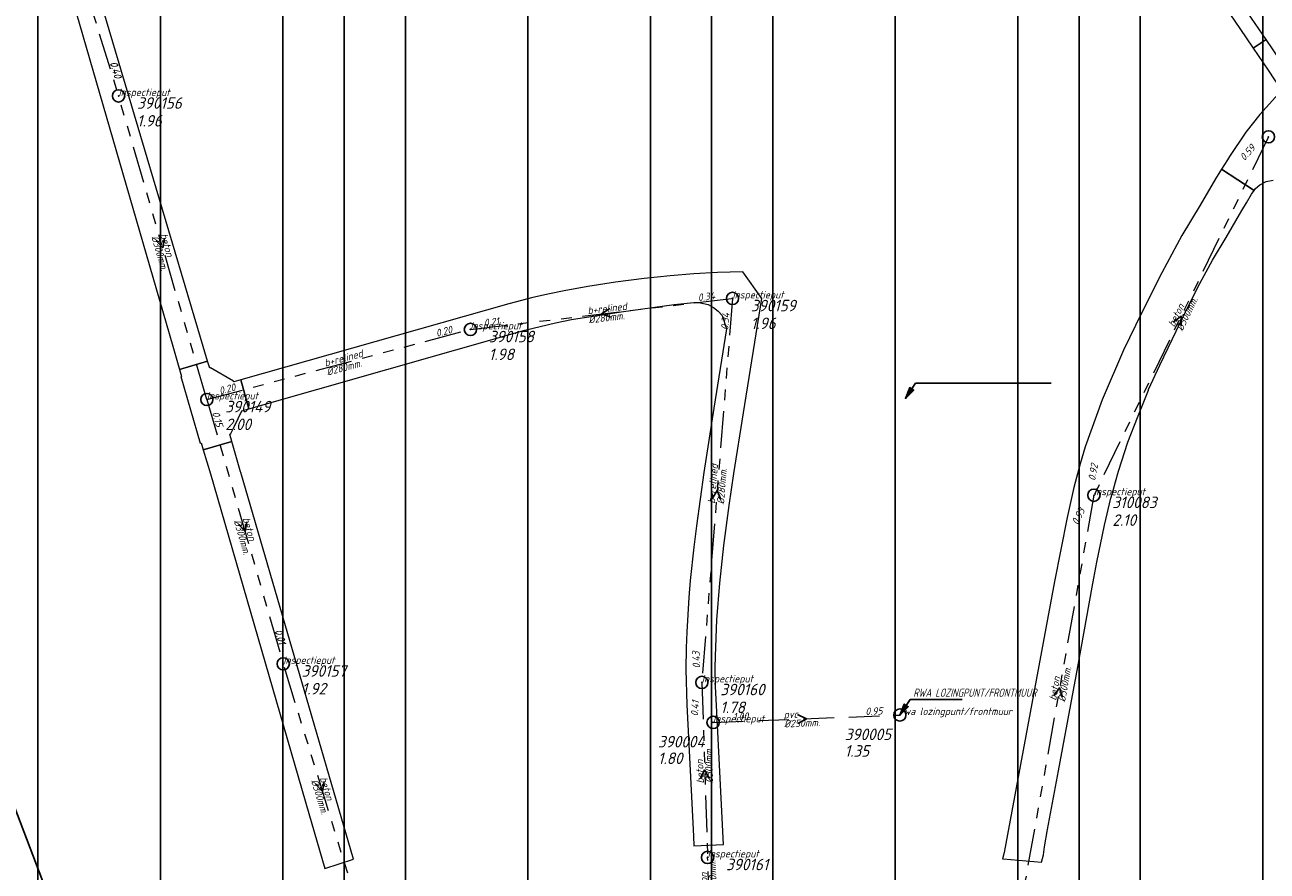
# Model space of a CAD drawing. Extents: x 148869 to 161638, y 453607 to 469810.
# Tile 392 of 656: x 155436 to 155638, y 462589 to 462727. Entities that reach past the tile are written whole.
import ezdxf

# ---------------------------------------------------------------- set-up
doc = ezdxf.new("R2010")
doc.units = 0
doc.header["$PDMODE"] = 32
doc.header["$PDSIZE"] = 2
doc.linetypes.add('RI-GWA', pattern=[18.45, 6, -1.8, 1.75, -1.8, 1.75, -1.8, 1.75, -1.8])
doc.linetypes.add('RI-HWA', pattern=[7.4, 5, -2.4])
doc.layers.get('0').update_dxf_attribs({"linetype": 'CONTINUOUS'})
doc.layers.get('DEFPOINTS').update_dxf_attribs({"linetype": 'CONTINUOUS'})
for name, color, linetype in [('2022 hatch', 10, 'CONTINUOUS'), ('2024', 160, 'CONTINUOUS'), ('2024 hatch', 160, 'CONTINUOUS'), ('B-OI-AANPIJLING', 1, 'CONTINUOUS'), ('B-OI-AANPIJLING-niet meenemen', 252, 'CONTINUOUS')]:
    doc.layers.add(name, color=color, linetype=linetype)
for name, color, linetype, lineweight in [('B-OI-RI-BIJZONDERDERHEDEN-T18', 134, 'CONTINUOUS', 18), ('B-OI-RI-GWA-MATERIAAL-T18', 10, 'CONTINUOUS', 18), ('B-OI-RI-GWA-PUTDEKSELHOOGTE-T25', 10, 'CONTINUOUS', 25), ('B-OI-RI-GWA_BOB-T18', 10, 'CONTINUOUS', 18), ('B-OI-RI-GWA_DIAMETER-T18', 10, 'CONTINUOUS', 18), ('B-OI-RI-GWA_PUTNUMMER-T18', 10, 'CONTINUOUS', 18), ('B-OI-RI-GWA_RIOOLPUT-S', 10, 'CONTINUOUS', 25), ('B-OI-RI-GWA_TRANSPORTLEIDING-G', 10, 'RI-GWA', 18), ('B-OI-RI-HWA-BOB-T18', 150, 'CONTINUOUS', 18), ('B-OI-RI-HWA-MATERIAAL-T18', 150, 'CONTINUOUS', 18), ('B-OI-RI-HWA-PUTDEKSELHOOGTE-T25', 150, 'CONTINUOUS', 25), ('B-OI-RI-HWA-PUTNUMMER-T25', 150, 'CONTINUOUS', 25), ('B-OI-RI-HWA_DIAMETER-T18', 150, 'CONTINUOUS', 18), ('B-OI-RI-HWA_RIOOLPUT-S', 150, 'CONTINUOUS', 25), ('B-OI-RI-HWA_TRANSPORTLEIDING-G', 150, 'RI-HWA', 18), ('B-OI-RI-STROOMRICHTING-S', 252, 'CONTINUOUS', 25), ('B-RO-VH-VERHARDING_ASFALT-GV', 251, 'CONTINUOUS', 18), ('B-RO-VH-VERHARDING_STRAATBAKSTEEN-GV', 251, 'CONTINUOUS', 18)]:
    doc.layers.add(name, color=color, linetype=linetype, lineweight=lineweight)
doc.styles.add('NLCS-ISO-M500-T18_CURSIEF', font='NLCS-ISO.ttf', dxfattribs={"oblique": 15, "height": 0.9})
doc.styles.add('NLCS-ISO-M750-T25_CURSIEF', font='NLCS-ISO.ttf', dxfattribs={"oblique": 15, "height": 1.875})

# ---------------------------------------------------------------- blocks, each defined once
blk = doc.blocks.new('ACMAP_ANN_TEMPLATE_hwa-diam')
at = {"color": 0, "linetype": 'ByBlock', "style": 'NLCS-ISO-M500-T18_CURSIEF', "oblique": 15}
blk.add_attdef('hwa-diam', (-3.7, -1.3), '', height=1.2, dxfattribs=at)
blk = doc.blocks.new('ACMAP_ANN_TEMPLATE_hwa-materiaal')
at = {"color": 0, "linetype": 'ByBlock', "style": 'NLCS-ISO-M500-T18_CURSIEF', "oblique": 15}
blk.add_attdef('hwa-mat', (-3.7, 0.2), '', height=1.2, dxfattribs=at)
blk = doc.blocks.new('ACMAP_ANN_TEMPLATE_hwa-nap-l')
at = {"color": 0, "linetype": 'ByBlock', "style": 'NLCS-ISO-M500-T18_CURSIEF', "oblique": 15}
blk.add_attdef('hwa-nap-l', (3.3, 0.2), '', height=1.2, dxfattribs=at)
blk = doc.blocks.new('ACMAP_ANN_TEMPLATE_hwa-nap-r')
at = {"color": 0, "linetype": 'ByBlock', "style": 'NLCS-ISO-M500-T18_CURSIEF', "oblique": 15}
blk.add_attdef('hwa-nap-r', (-5.6, 0.2), '', height=1.2, dxfattribs=at)
blk = doc.blocks.new('ACMAP_ANN_TEMPLATE_gwa-diam')
at = {"color": 0, "linetype": 'ByBlock', "style": 'NLCS-ISO-M500-T18_CURSIEF', "oblique": 15}
blk.add_attdef('gwa-diam', (-2.2, -1.3), '', height=1.2, dxfattribs=at)
blk = doc.blocks.new('ACMAP_ANN_TEMPLATE_gwa-materiaal')
at = {"color": 0, "linetype": 'ByBlock', "style": 'NLCS-ISO-M500-T18_CURSIEF', "oblique": 15}
blk.add_attdef('gwa-mat', (-2.2, 0.2), '', height=1.2, dxfattribs=at)
blk = doc.blocks.new('ACMAP_ANN_TEMPLATE_gwa-nap-l')
at = {"color": 0, "linetype": 'ByBlock', "style": 'NLCS-ISO-M500-T18_CURSIEF', "oblique": 15}
blk.add_attdef('gwa-nap-l', (2.3, 0.2), '', height=1.2, dxfattribs=at)
blk = doc.blocks.new('ACMAP_ANN_TEMPLATE_gwa-nap-r')
at = {"color": 0, "linetype": 'ByBlock', "style": 'NLCS-ISO-M500-T18_CURSIEF', "oblique": 15}
blk.add_attdef('gwa-nap-r', (-5.6, 0.2), '', height=1.2, dxfattribs=at)
blk = doc.blocks.new('ACMAP_ANN_TEMPLATE_hwa-puth')
at = {"color": 0, "linetype": 'ByBlock', "style": 'NLCS-ISO-M750-T25_CURSIEF', "oblique": 15}
blk.add_attdef('hwa-puth', (-9, -6.8), '', height=1.88, dxfattribs=at)
blk = doc.blocks.new('ACMAP_ANN_TEMPLATE_hwa-putnr')
at = {"color": 0, "linetype": 'ByBlock', "style": 'NLCS-ISO-M750-T25_CURSIEF', "oblique": 15}
blk.add_attdef('hwa-putnr', (-9, -4.1), '', height=1.88, dxfattribs=at)
blk = doc.blocks.new('ACMAP_ANN_TEMPLATE_type knoop')
at = {"layer": 'DEFPOINTS', "style": 'NLCS-ISO-M500-T18_CURSIEF', "oblique": 15}
blk.add_attdef('type_knoop', (0, 0), '', height=1.2, dxfattribs=at)
blk = doc.blocks.new('ACMAP_ANN_TEMPLATE_gwa-puth')
at = {"color": 0, "linetype": 'ByBlock', "style": 'NLCS-ISO-M750-T25_CURSIEF', "oblique": 15}
blk.add_attdef('gwa-puth', (3, -5), '', height=1.88, dxfattribs=at)
blk = doc.blocks.new('ACMAP_ANN_TEMPLATE_gwa-putnr')
at = {"color": 0, "linetype": 'ByBlock', "style": 'NLCS-ISO-M750-T25_CURSIEF', "oblique": 15}
blk.add_attdef('gwa-putnr', (3, -2.1), '', height=1.88, dxfattribs=at)

msp = doc.modelspace()

# ---------------------------------------------------------------- hatches: boundary and pattern name
at = {"layer": '2022 hatch'}
h = msp.add_hatch(dxfattribs=at)
h.set_pattern_fill('ANSI31', color=256, scale=19.992, angle=45)
h.set_pattern_definition([(90, (0, 0), (-19.992, 0), [])])
h.paths.add_polyline_path([(155957.39, 462199.72), (155824.6, 462339.47), (155809.4, 462364.77), (155712.06, 462492.35), (155741.32, 462534.94), (155724.45, 462653.5), (155647.56, 462844.84), (155571.03, 462835.78), (155539.5, 462940.93), (155214.41, 462860.04), (154975.03, 462800.21), (154771.75, 462639.51), (154795.06, 462617.84), (154687.68, 462525.32), (154739.27, 462359.61), (154777.22, 462294.15), (154815.26, 462238.26), (154900.32, 462169.47), (154928.55, 462144.03), (154992.39, 461993.67), (155064.08, 461959.84), (155069.75, 461944.78), (155080.62, 461929.02), (155099.54, 461841.43), (155124.54, 461788.65), (155176.21, 461747.53), (155253.1, 461670.14), (155301.18, 461625.42), (155386.96, 461536.3), (155426.74, 461562.76), (155670.4, 461472.54), (155778.97, 461514.91), (155823.82, 461578.91), (155914.94, 461739.53), (155884.36, 461781.4), (155900.67, 461812.33), (155940.19, 461941.25), (155946.89, 461971.72), (155993.5, 462030.18), (155993.12, 462149.22)])
at = {"layer": '2024 hatch'}
h = msp.add_hatch(dxfattribs=at)
h.set_pattern_fill('ANSI31', color=256, scale=29.988, angle=45)
h.set_pattern_definition([(90, (0, 0), (-29.988, 0), [])])
h.paths.add_polyline_path([(155468.24, 462509.2), (155430.3, 462608.99), (155317.39, 462696.7), (155326.79, 462885.8), (155421.55, 463128.67), (155681.88, 463221.51), (155808.81, 463270.9), (155858.2, 463353.96), (156235.32, 463468.35), (156395.06, 463466.8), (156874.43, 463576.88), (157060.31, 463303.94), (157149.74, 462870.77), (157067.92, 462815.11), (157047.81, 462789.79), (157071.17, 462711.57), (156936.5, 462350.7), (156856.27, 462251.62), (156803.36, 462113.22), (156627.76, 461893.96), (156524.84, 461717.19), (156312.22, 461660.25), (156176.03, 461568.49), (155937.87, 461968.15)])

# ---------------------------------------------------------------- linework, layer by layer
at = {"layer": '2024', "flags": 128}
msp.add_lwpolyline([(155468.24, 462509.2), (155430.3, 462608.99), (155317.39, 462696.7), (155326.79, 462885.8), (155421.55, 463128.67), (155681.88, 463221.51), (155808.81, 463270.9), (155858.2, 463353.96), (156235.32, 463468.35), (156395.06, 463466.8), (156874.43, 463576.88), (157060.31, 463303.94), (157149.74, 462870.77), (157067.92, 462815.11), (157047.81, 462789.79), (157071.17, 462711.57), (156936.5, 462350.7), (156856.27, 462251.62), (156803.36, 462113.22), (156627.76, 461893.96), (156524.84, 461717.19), (156312.22, 461660.25), (156176.03, 461568.49), (155937.87, 461968.15)], close=True, dxfattribs=at)
at = {"layer": 'B-OI-AANPIJLING', "color": 251, "flags": 128}
msp.add_lwpolyline([(155578.5, 462614.4), (155579.86, 462615.74), (155579.23, 462616.17), (155578.5, 462614.4), (155579.33, 462616.1), (155579.44, 462616.03), (155578.5, 462614.4), (155579.65, 462615.89), (155579.76, 462615.81), (155578.5, 462614.4), (155580.18, 462616.91), (155588.65, 462616.91)], dxfattribs=at)
at = {"layer": 'B-OI-AANPIJLING-niet meenemen', "flags": 128}
msp.add_lwpolyline([(155579.4, 462666.07), (155580.76, 462667.41), (155580.13, 462667.83), (155579.4, 462666.07), (155580.23, 462667.76), (155580.34, 462667.69), (155579.4, 462666.07), (155580.55, 462667.55), (155580.66, 462667.48), (155579.4, 462666.07), (155581.08, 462668.57), (155603.22, 462668.57)], dxfattribs=at)
at = {"layer": 'B-OI-RI-GWA_RIOOLPUT-S', "color": 251}
for p in [(155450.97, 462715.44), (155638.67, 462708.76), (155551.18, 462682.39), (155508.4, 462677.33), (155465.38, 462665.9), (155610.18, 462650.27), (155477.86, 462622.75), (155546.18, 462619.72), (155547.12, 462591.16)]:
    msp.add_point(p, dxfattribs=at)
at = {"layer": 'B-OI-RI-GWA_TRANSPORTLEIDING-G', "color": 251}
for p, q in [((155436.91, 462760.83), (155450.97, 462715.44)), ((155465.38, 462665.9), (155450.97, 462715.44)), ((155638.67, 462708.76), (155610.18, 462650.27)), ((155508.4, 462677.33), (155551.18, 462682.39)), ((155551.18, 462682.39), (155546.18, 462619.72)), ((155465.38, 462665.9), (155508.4, 462677.33)), ((155465.38, 462665.9), (155477.86, 462622.75)), ((155610.18, 462650.27), (155598.98, 462587.41)), ((155490.66, 462581.13), (155477.86, 462622.75)), ((155546.18, 462619.72), (155547.12, 462591.16)), ((155547.45, 462582.84), (155547.12, 462591.16))]:
    msp.add_line(p, q, dxfattribs=at)
at = {"layer": 'B-OI-RI-HWA_RIOOLPUT-S', "color": 251}
for p in [(155548.01, 462613.2), (155578.5, 462614.4)]:
    msp.add_point(p, dxfattribs=at)
at = {"layer": 'B-OI-RI-HWA_TRANSPORTLEIDING-G', "color": 251}
msp.add_line((155548.01, 462613.2), (155578.5, 462614.4), dxfattribs=at)
at = {"layer": 'B-OI-RI-STROOMRICHTING-S', "color": 251}
for points in [[(155458.45, 462692.25), (155458.17, 462690.67), (155457.08, 462691.85)], [(155531.14, 462680.74), (155529.79, 462679.86), (155531.3, 462679.31)], [(155623.14, 462678.54), (155624.42, 462679.52), (155624.43, 462677.91)], [(155547.85, 462649.68), (155548.67, 462651.05), (155549.27, 462649.56)], [(155471.9, 462645.91), (155471.61, 462644.33), (155470.52, 462645.51)], [(155603.61, 462617.55), (155604.58, 462618.84), (155605.04, 462617.3)], [(155561.79, 462614.46), (155563.26, 462613.8), (155561.83, 462613.02)], [(155547.42, 462604.02), (155546.64, 462605.44), (155545.98, 462603.98)], [(155484.52, 462603.53), (155484.26, 462601.94), (155483.14, 462603.1)]]:
    msp.add_lwpolyline(points, dxfattribs=at)
at = {"layer": 'B-RO-VH-VERHARDING_ASFALT-GV', "flags": 128}
for points in [[(155630.34, 462731.98), (155630.27, 462731.93), (155630.83, 462731.1), (155633.99, 462726.46), (155636.17, 462723.25), (155638.29, 462724.65), (155635.31, 462729.01), (155634.67, 462729.95), (155632.75, 462732.75), (155631.83, 462734.09), (155630.32, 462732)], [(155640.26, 462717.24), (155640.84, 462716.39), (155641.6, 462717.23), (155644.69, 462720.69), (155641.36, 462720.68), (155640.71, 462721.12), (155638.29, 462724.65), (155636.17, 462723.25), (155638.64, 462719.63), (155639.68, 462718.09)]]:
    msp.add_lwpolyline(points, close=True, dxfattribs=at)
at = {"layer": 'B-RO-VH-VERHARDING_STRAATBAKSTEEN-GV', "flags": 128}
for points in [[(155436.9, 462753.75), (155438.08, 462749.72), (155459.82, 462674.58), (155460.91, 462670.81), (155465.48, 462672.15), (155464.32, 462676.01), (155447.96, 462731.25), (155446.63, 462735.75), (155442.33, 462750.29), (155440.69, 462755.93), (155439.52, 462759.96)], [(155640.84, 462716.39), (155637.27, 462712.43), (155634.96, 462709.51), (155632.29, 462705.55), (155631.97, 462705.03), (155631.02, 462703.49), (155636.33, 462699.99), (155636.55, 462700.31), (155637.29, 462700.93), (155638.3, 462701.47), (155639.44, 462701.69)]]:
    msp.add_lwpolyline(points, dxfattribs=at)
for points in [[(155595.27, 462590.93), (155595.36, 462590.92), (155601.65, 462590.39), (155601.94, 462591.58), (155602.12, 462592.91), (155602.63, 462595.71), (155604.41, 462605.31), (155604.69, 462606.78), (155607.29, 462620.81), (155607.56, 462622.28), (155608.17, 462625.6), (155609.92, 462635.25), (155610.19, 462636.72), (155610.66, 462639.35), (155611.89, 462645.38), (155612.96, 462649.77), (155613.3, 462651.02), (155613.7, 462652.46), (155614.19, 462654.22), (155615.74, 462658.91), (155617.3, 462662.96), (155618.52, 462666.04), (155619.07, 462667.43), (155619.11, 462667.53), (155620.94, 462671.5), (155624.97, 462679.87), (155625.25, 462680.43), (155625.92, 462681.77), (155627.16, 462684.23), (155629.52, 462688.62), (155631.78, 462692.36), (155634.35, 462696.72), (155635.1, 462698.02), (155635.93, 462699.43), (155636.33, 462699.99), (155631.02, 462703.49), (155630.03, 462701.9), (155627.54, 462697.64), (155624.52, 462692.65), (155621.26, 462686.55), (155617.92, 462679.98), (155615.02, 462673.97), (155611.55, 462665.84), (155608.77, 462658.18), (155607.92, 462655.42), (155606.89, 462651.55), (155605.82, 462646.66), (155603.76, 462636.19), (155596.07, 462594.9), (155595.55, 462591.96)], [(155549.74, 462593.26), (155548.57, 462615.93), (155548.43, 462619.03), (155548.38, 462622.12), (155548.4, 462624.01), (155548.64, 462629.95), (155549.1, 462635.92), (155549.75, 462642.04), (155550.62, 462648.61), (155551.42, 462653.8), (155553, 462663.73), (155555.98, 462682.4), (155552.89, 462686.71), (155548.74, 462686.64), (155544.86, 462686.41), (155540.99, 462686.09), (155536.79, 462685.64), (155532.06, 462685.02), (155527.55, 462684.32), (155523.7, 462683.63), (155521.33, 462683.15), (155518.59, 462682.52), (155514.7, 462681.53), (155470.9, 462669.09), (155472.26, 462664.38), (155517.31, 462677.23), (155522.28, 462678.41), (155524.93, 462678.93), (155533, 462680.21), (155541.68, 462681.41), (155544.89, 462681.7), (155545.71, 462681.73), (155547.23, 462681.4), (155548.07, 462680.91), (155548.85, 462680.31), (155549.51, 462679.61), (155550.19, 462677.43), (155548.16, 462664.49), (155546.51, 462653.97), (155545.3, 462645.26), (155544.87, 462641.77), (155544.3, 462636.34), (155544.06, 462633.57), (155543.71, 462627.97), (155543.61, 462625.34), (155543.58, 462621.84), (155543.75, 462616.08), (155544.8, 462594.64), (155544.86, 462593.03)], [(155469.76, 462668.76), (155469.74, 462668.86), (155469.74, 462668.89), (155469.72, 462668.9), (155465.96, 462671.04), (155465.84, 462671.01), (155465.48, 462672.15), (155460.91, 462670.81), (155461.26, 462669.67), (155461.12, 462669.63), (155464.31, 462658.79), (155464.44, 462658.83), (155464.78, 462657.7), (155469.47, 462659.05), (155469.14, 462660.22), (155469.27, 462660.32), (155469.87, 462661.54), (155471.11, 462664.05), (155472.26, 462664.38), (155470.9, 462669.09)], [(155484.64, 462589.37), (155489.34, 462590.85), (155470.93, 462653.96), (155470.89, 462654.09), (155469.47, 462659.05), (155464.78, 462657.7), (155465.95, 462653.74), (155482.04, 462598.31)]]:
    msp.add_lwpolyline(points, close=True, dxfattribs=at)

# ---------------------------------------------------------------- block references
at = {"layer": 'B-OI-RI-GWA-MATERIAAL-T18', "color": 251}
for p, rotation, values in [((155458.17, 462690.67), 286.2184488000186, {'gwa-mat': 'beton'}), ((155529.79, 462679.86), 6.745579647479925, {'gwa-mat': 'b+relined'}), ((155624.42, 462679.52), 64.02966608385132, {'gwa-mat': 'beton'}), ((155486.89, 462671.61), 14.879180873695, {'gwa-mat': 'b+relined'}), ((155548.68, 462651.05), 85.43843362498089, {'gwa-mat': 'b+relined'}), ((155471.62, 462644.33), 286.1311190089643, {'gwa-mat': 'beton'}), ((155604.58, 462618.84), 79.89741274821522, {'gwa-mat': 'beton'}), ((155546.65, 462605.44), 91.88510496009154, {'gwa-mat': 'beton'}), ((155484.26, 462601.94), 287.0949896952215, {'gwa-mat': 'beton'}), ((155547.29, 462587), 92.27135835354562, {'gwa-mat': 'beton'})]:
    msp.add_blockref('ACMAP_ANN_TEMPLATE_gwa-materiaal', p, dxfattribs=dict(at, rotation=rotation)).add_auto_attribs(values)
at = {"layer": 'B-OI-RI-GWA-PUTDEKSELHOOGTE-T25', "color": 251}
for p, values in [((155450.97, 462715.44), {'gwa-puth': '1.96'}), ((155551.18, 462682.39), {'gwa-puth': '1.96'}), ((155508.4, 462677.33), {'gwa-puth': '1.98'}), ((155465.38, 462665.9), {'gwa-puth': '2.00'}), ((155610.18, 462650.27), {'gwa-puth': '2.10'}), ((155477.86, 462622.75), {'gwa-puth': '1.92'}), ((155546.18, 462619.72), {'gwa-puth': '1.78'})]:
    msp.add_blockref('ACMAP_ANN_TEMPLATE_gwa-puth', p, dxfattribs=at).add_auto_attribs(values)
at = {"layer": 'B-OI-RI-GWA_BOB-T18', "color": 251}
for name, p, rotation, values in [('ACMAP_ANN_TEMPLATE_gwa-nap-r', (155450.97, 462715.44), 287.2108825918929, {'gwa-nap-r': '0.40'}), ('ACMAP_ANN_TEMPLATE_gwa-nap-r', (155450.97, 462715.44), 286.2184488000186, {'gwa-nap-r': '0.40'}), ('ACMAP_ANN_TEMPLATE_gwa-nap-r', (155638.67, 462708.76), 47.61647180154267, {'gwa-nap-r': '0.59'}), ('ACMAP_ANN_TEMPLATE_gwa-nap-r', (155551.18, 462682.39), 6.745579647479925, {'gwa-nap-r': '0.34'}), ('ACMAP_ANN_TEMPLATE_gwa-nap-l', (155508.4, 462677.33), 6.745579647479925, {'gwa-nap-l': '0.21'}), ('ACMAP_ANN_TEMPLATE_gwa-nap-l', (155550.51, 462674.89), 85.43843362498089, {'gwa-nap-l': '0.34'}), ('ACMAP_ANN_TEMPLATE_gwa-nap-r', (155508.4, 462677.33), 14.879180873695, {'gwa-nap-r': '0.20'}), ('ACMAP_ANN_TEMPLATE_gwa-nap-l', (155465.38, 462665.9), 14.879180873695, {'gwa-nap-l': '0.20'}), ('ACMAP_ANN_TEMPLATE_gwa-nap-l', (155465.38, 462665.9), 286.1311190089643, {'gwa-nap-l': '0.15'}), ('ACMAP_ANN_TEMPLATE_gwa-nap-l', (155465.38, 462665.9), 286.2184488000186, {'gwa-nap-l': '0.15'}), ('ACMAP_ANN_TEMPLATE_gwa-nap-l', (155610.18, 462650.27), 79.89741274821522, {'gwa-nap-l': '0.92'}), ('ACMAP_ANN_TEMPLATE_gwa-nap-r', (155610.18, 462650.27), 64.02966608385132, {'gwa-nap-r': '0.93'}), ('ACMAP_ANN_TEMPLATE_gwa-nap-r', (155477.86, 462622.75), 287.0949896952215, {'gwa-nap-r': '0.01'}), ('ACMAP_ANN_TEMPLATE_gwa-nap-r', (155477.86, 462622.75), 286.1311190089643, {'gwa-nap-r': '0.01'}), ('ACMAP_ANN_TEMPLATE_gwa-nap-l', (155546.18, 462619.72), 91.88510496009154, {'gwa-nap-l': '0.43'}), ('ACMAP_ANN_TEMPLATE_gwa-nap-r', (155546.18, 462619.72), 85.43843362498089, {'gwa-nap-r': '0.41'})]:
    msp.add_blockref(name, p, dxfattribs=dict(at, rotation=rotation)).add_auto_attribs(values)
at = {"layer": 'B-OI-RI-GWA_DIAMETER-T18', "color": 251}
for p, rotation, values in [((155458.17, 462690.67), 286.2184488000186, {'gwa-diam': '%%c300mm.'}), ((155624.42, 462679.52), 64.02966608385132, {'gwa-diam': '%%c300mm.'}), ((155529.79, 462679.86), 6.745579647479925, {'gwa-diam': '%%c280mm.'}), ((155486.89, 462671.61), 14.879180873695, {'gwa-diam': '%%c280mm.'}), ((155548.68, 462651.05), 85.43843362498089, {'gwa-diam': '%%c280mm.'}), ((155471.62, 462644.33), 286.1311190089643, {'gwa-diam': '%%c300mm.'}), ((155604.58, 462618.84), 79.89741274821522, {'gwa-diam': '%%c300mm.'}), ((155546.65, 462605.44), 91.88510496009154, {'gwa-diam': '%%c300mm.'}), ((155484.26, 462601.94), 287.0949896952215, {'gwa-diam': '%%c300mm.'}), ((155547.29, 462587), 92.27135835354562, {'gwa-diam': '%%c300mm.'})]:
    msp.add_blockref('ACMAP_ANN_TEMPLATE_gwa-diam', p, dxfattribs=dict(at, rotation=rotation)).add_auto_attribs(values)
at = {"layer": 'B-OI-RI-GWA_PUTNUMMER-T18', "color": 251}
for p, values in [((155450.97, 462715.44), {'gwa-putnr': '390156'}), ((155551.18, 462682.39), {'gwa-putnr': '390159'}), ((155508.4, 462677.33), {'gwa-putnr': '390158'}), ((155465.38, 462665.9), {'gwa-putnr': '390149'}), ((155610.18, 462650.27), {'gwa-putnr': '310083'}), ((155477.86, 462622.75), {'gwa-putnr': '390157'}), ((155546.18, 462619.72), {'gwa-putnr': '390160'}), ((155547.12, 462591.16), {'gwa-putnr': '390161'})]:
    msp.add_blockref('ACMAP_ANN_TEMPLATE_gwa-putnr', p, dxfattribs=at).add_auto_attribs(values)
at = {"layer": 'B-OI-RI-HWA-BOB-T18', "color": 251, "rotation": 2.25383628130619}
for name, p, values in [('ACMAP_ANN_TEMPLATE_hwa-nap-l', (155548.01, 462613.2), {'hwa-nap-l': '1.00'}), ('ACMAP_ANN_TEMPLATE_hwa-nap-r', (155578.5, 462614.4), {'hwa-nap-r': '0.95'})]:
    msp.add_blockref(name, p, dxfattribs=at).add_auto_attribs(values)
at = {"layer": 'B-OI-RI-HWA-MATERIAAL-T18', "color": 251, "rotation": 2.25383628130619}
msp.add_blockref('ACMAP_ANN_TEMPLATE_hwa-materiaal', (155563.26, 462613.8), dxfattribs=at).add_auto_attribs({'hwa-mat': 'pvc'})
at = {"layer": 'B-OI-RI-HWA-PUTDEKSELHOOGTE-T25', "color": 251}
for p, values in [((155548.01, 462613.2), {'hwa-puth': '1.80'}), ((155578.5, 462614.4), {'hwa-puth': '1.35'})]:
    msp.add_blockref('ACMAP_ANN_TEMPLATE_hwa-puth', p, dxfattribs=at).add_auto_attribs(values)
at = {"layer": 'B-OI-RI-HWA-PUTNUMMER-T25', "color": 251}
for p, values in [((155578.5, 462614.4), {'hwa-putnr': '390005'}), ((155548.01, 462613.2), {'hwa-putnr': '390004'})]:
    msp.add_blockref('ACMAP_ANN_TEMPLATE_hwa-putnr', p, dxfattribs=at).add_auto_attribs(values)
at = {"layer": 'B-OI-RI-HWA_DIAMETER-T18', "color": 251, "rotation": 2.25383628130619}
msp.add_blockref('ACMAP_ANN_TEMPLATE_hwa-diam', (155563.26, 462613.8), dxfattribs=at).add_auto_attribs({'hwa-diam': '%%c250mm.'})
at = {"layer": 'DEFPOINTS'}
for p, values in [((155450.97, 462715.44), {'type_knoop': 'inspectieput'}), ((155551.18, 462682.39), {'type_knoop': 'inspectieput'}), ((155508.4, 462677.33), {'type_knoop': 'inspectieput'}), ((155465.38, 462665.9), {'type_knoop': 'inspectieput'}), ((155610.18, 462650.27), {'type_knoop': 'inspectieput'}), ((155477.86, 462622.75), {'type_knoop': 'inspectieput'}), ((155546.18, 462619.72), {'type_knoop': 'inspectieput'}), ((155548.01, 462613.2), {'type_knoop': 'inspectieput'}), ((155578.5, 462614.4), {'type_knoop': 'rwa lozingpunt/frontmuur'}), ((155547.12, 462591.16), {'type_knoop': 'inspectieput'})]:
    msp.add_blockref('ACMAP_ANN_TEMPLATE_type knoop', p, dxfattribs=at).add_auto_attribs(values)

# ---------------------------------------------------------------- texts
at = {"layer": 'B-OI-RI-BIJZONDERDERHEDEN-T18', "color": 251, "style": 'NLCS-ISO-M500-T18_CURSIEF', "oblique": 15, "width": 0.8}
msp.add_text('RWA LOZINGPUNT/FRONTMUUR', height=1.35, dxfattribs=at).set_placement((155580.69, 462617.37))

doc.saveas('drawing.dxf')
